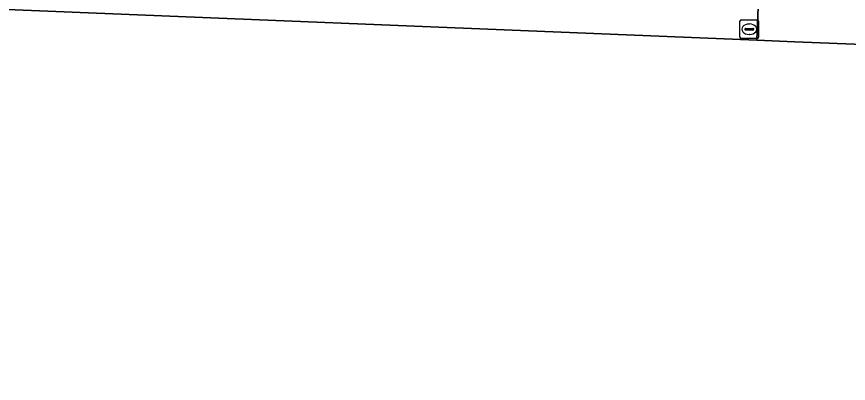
# Model space of a CAD drawing. Extents: x 160888 to 161385, y 386490 to 386908.
# Drawn here: x 161096.73 to 161141.39, y 386737.32 to 386757.01 of the extents above; entities that cross this region are included whole.
import ezdxf

# ---------------------------------------------------------------- set-up
doc = ezdxf.new("R2010")
doc.units = 0
for name, color, linetype in [('IMGEO_Pand', 7, 'Continuous'), ('IMGEO_Rioolput', 7, 'Continuous'), ('IMGEO_Voetpad_open', 7, 'Continuous')]:
    doc.layers.add(name, color=color, linetype=linetype)

msp = doc.modelspace()

# ---------------------------------------------------------------- linework, layer by layer
at = {"layer": 'IMGEO_Pand'}
msp.add_lwpolyline([(161162.623, 386750), (161162.813, 386754.694), (161158.078, 386754.881), (161138.515, 386755.653), (161136.481, 386755.736), (161090.937, 386757.602), (161090.349, 386743.254), (161088.151, 386743.344), (161088.742, 386757.7), (161068.761, 386758.511), (161068.579, 386753.93), (161068.422, 386750), (161067.82, 386734.914), (161068.128, 386734.901), (161081.411, 386726.666), (161089.223, 386726.344), (161089.335, 386728.855), (161138.981, 386726.813), (161138.885, 386724.445), (161161.551, 386723.521)], close=True, dxfattribs=at)
at = {"layer": 'IMGEO_Rioolput'}
for p, q in [((161135.573, 386755.907), (161135.573, 386756.759)), ((161135.648, 386756.833), (161136.5, 386756.833)), ((161136.061, 386756.613), (161136.086, 386756.613)), ((161136.574, 386756.759), (161136.574, 386755.907)), ((161135.832, 386756.327), (161135.832, 386756.339)), ((161136.27, 386756.29), (161135.872, 386756.29)), ((161135.875, 386756.376), (161136.273, 386756.376)), ((161136.084, 386756.053), (161136.059, 386756.053)), ((161136.316, 386756.339), (161136.316, 386756.327)), ((161136.5, 386755.833), (161135.648, 386755.833))]:
    msp.add_line(p, q, dxfattribs=at)
for points in [[(161135.573, 386755.907), (161135.573, 386756.759)], [(161135.648, 386756.833), (161136.5, 386756.833)], [(161136.574, 386756.759), (161136.574, 386755.907)], [(161136.5, 386755.833), (161135.648, 386755.833)]]:
    msp.add_lwpolyline(points, dxfattribs=at)
for centre, radius, start, end in [((161135.65, 386756.757), 0.0765, 91.552, 178.448), ((161135.65, 386756.757), 0.0765, 91.552, 178.448), ((161136.498, 386756.757), 0.0765, 1.552, 88.448), ((161136.498, 386756.757), 0.0765, 1.552, 88.448), ((161135.872, 386756.336), 0.0403, 85.8775, 175.7526), ((161135.869, 386756.326), 0.0366, 178.938, 274.7102), ((161136.273, 386756.333), 0.043, 264.8664, 352.4533), ((161136.277, 386756.338), 0.0386, 1.7309, 96.639), ((161135.65, 386755.909), 0.0765, 181.552, 268.448), ((161135.65, 386755.909), 0.0765, 181.552, 268.448), ((161136.498, 386755.909), 0.0765, 271.552, 358.448), ((161136.498, 386755.909), 0.0765, 271.552, 358.448)]:
    msp.add_arc(centre, radius, start, end, dxfattribs=at)
for centre, major_axis, ratio, start_param, end_param in [((161136.06, 386756.333), (-0.387, 0.002), 0.722429, 4.712389, 7.853982), ((161136.085, 386756.333), (-0.39, 0.002), 0.717154, 1.570796, 4.712389)]:
    msp.add_ellipse(centre, major_axis=major_axis, ratio=ratio, start_param=start_param, end_param=end_param, dxfattribs=at)
at = {"layer": 'IMGEO_Voetpad_open'}
msp.add_lwpolyline([(161067.82, 386734.914), (161068.422, 386750), (161068.579, 386753.93), (161067.08, 386753.989), (161067.267, 386758.696), (161068.766, 386758.636), (161068.761, 386758.511), (161088.742, 386757.7), (161088.151, 386743.344), (161090.349, 386743.254), (161090.937, 386757.602), (161136.481, 386755.736), (161136.569, 386757.969), (161137.063, 386770.156), (161132.404, 386758.088), (161096.837, 386759.553), (161051.127, 386761.313)], dxfattribs=at)
msp.add_lwpolyline([(161136.481, 386755.736), (161138.515, 386755.653), (161158.078, 386754.881), (161158.228, 386758.915), (161156.498, 386757.182), (161136.569, 386757.969)], close=True, dxfattribs=at)

doc.saveas('drawing.dxf')
